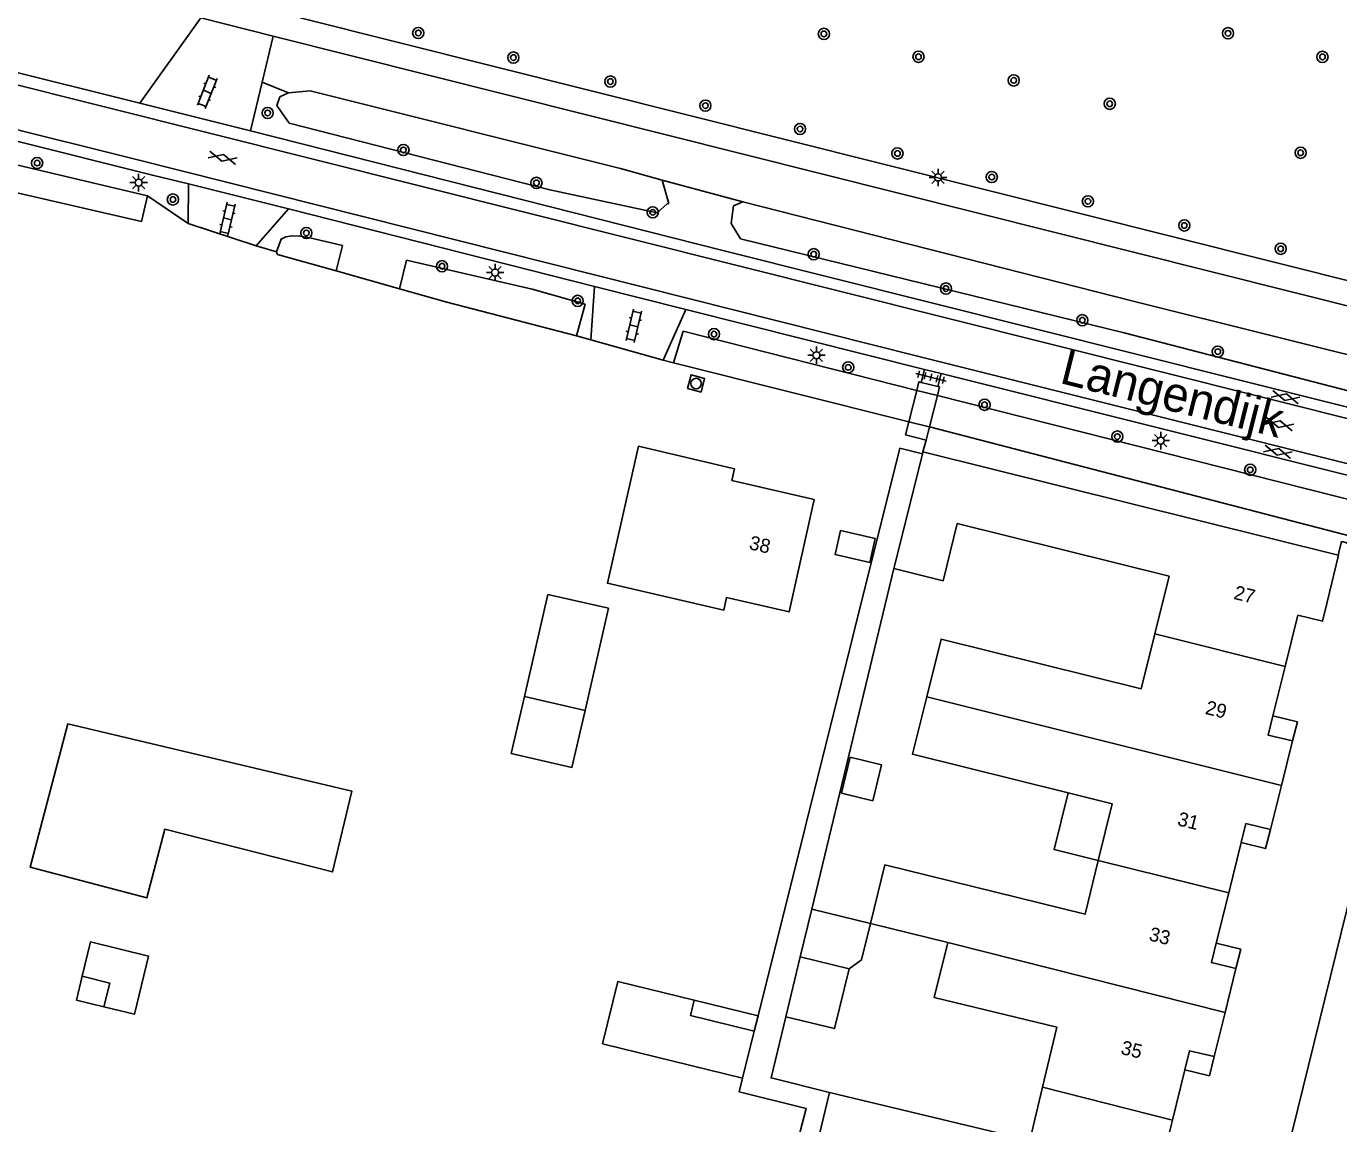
# Model space of a CAD drawing. Extents: x 128000 to 131008, y 398996 to 402500.
# Drawn here: x 128050 to 128143.7, y 399644.1 to 399722.5 of the extents above; entities that cross this region are included whole.
import ezdxf

# ---------------------------------------------------------------- set-up
doc = ezdxf.new("R2010")
doc.units = 0
for name, color, linetype in [('gg-afsc-erfafscheiding', 7, 'Continuous'), ('gg-afsc-hekwerk', 7, 'Continuous'), ('gg-anno-huisnummerreeks BGT', 7, 'Continuous'), ('gg-anno-openbare ruimte label', 7, 'Continuous'), ('gg-bbg-gedigitaliseerde bebouwing', 7, 'Continuous'), ('gg-bbg-gedigitaliseerde bijgebouw', 7, 'Continuous'), ('gg-bbg-hoofdgebouw', 7, 'Continuous'), ('gg-bbg-luifel en loopbrug', 7, 'Continuous'), ('gg-bbg-tussenscheiding', 7, 'Continuous'), ('gg-knt-verharding', 7, 'Continuous'), ('gg-knt-verharding nz', 7, 'Continuous'), ('gg-kntw-bovenkant insteek waterloop', 7, 'Continuous'), ('gg-kwrk-kunstwerk niveau 01', 7, 'Continuous'), ('gt-grn-groengrens', 7, 'Continuous'), ('gt-grn-weggrens', 7, 'Continuous'), ('gt-symb-boom', 7, 'Continuous'), ('gt-symb-gesloten verharding', 7, 'Continuous'), ('gt-symb-klinker verharding', 7, 'Continuous'), ('gt-symb-lichtmast', 7, 'Continuous'), ('gt-symb-rioolschacht', 7, 'Continuous'), ('gt-symb-tegel verharding', 7, 'Continuous')]:
    doc.layers.add(name, color=color, linetype=linetype)

# ---------------------------------------------------------------- blocks, each defined once
blk = doc.blocks.new('gt0-BOOM')
at = {"layer": 'gt-symb-boom'}
for radius in [0.4, 0.2]:
    blk.add_circle((0, 0), radius, dxfattribs=at)
blk = doc.blocks.new('gt0-LMAST')
at = {"layer": 'gt-symb-lichtmast'}
for p, q in [((-0.182, 0.173), (-0.447, 0.438)), ((-0.005, 0.246), (-0.005, 0.621)), ((0.172, 0.173), (0.437, 0.438)), ((-0.255, -0.004), (-0.63, -0.004)), ((-0.182, -0.181), (-0.447, -0.446)), ((-0.005, -0.254), (-0.005, -0.629)), ((0.437, -0.446), (0.172, -0.181)), ((0.245, -0.004), (0.62, -0.004))]:
    blk.add_line(p, q, dxfattribs=at)
blk.add_circle((-0.005, -0.004), 0.25, dxfattribs=at)
blk = doc.blocks.new('gt0-GESVH1')
at = {"layer": 'gt-symb-gesloten verharding'}
for p, q in [((-0.992, -0.261), (0.008, 0.239)), ((0.008, -0.261), (-0.992, 0.239)), ((0.008, 0.239), (1.008, -0.261)), ((1.008, 0.239), (0.008, -0.261))]:
    blk.add_line(p, q, dxfattribs=at)
blk = doc.blocks.new('gt0-RS')
at = {"layer": 'gt-symb-rioolschacht'}
blk.add_lwpolyline([(-0.5, -0.5), (0.5, -0.5), (0.5, 0.5), (-0.5, 0.5)], close=True, dxfattribs=at)
blk.add_circle((0, 0), 0.375, dxfattribs=at)
blk = doc.blocks.new('gt0-TEG1')
at = {"layer": 'gt-symb-tegel verharding'}
for p, q in [((-1.125, 0), (1.125, 0)), ((-0.9, -0.25), (-0.9, 0.25)), ((-0.45, -0.25), (-0.45, 0.25)), ((0, -0.25), (0, 0.25)), ((0.45, -0.25), (0.45, 0.25)), ((0.9, -0.25), (0.9, 0.25))]:
    blk.add_line(p, q, dxfattribs=at)
blk = doc.blocks.new('gt0-KL1')
at = {"layer": 'gt-symb-klinker verharding'}
for p, q in [((-1.15, 0.3), (1.15, 0.3)), ((-1, -0.3), (-1, 0.3)), ((-0.5, 0.3), (-0.5, 0.45)), ((0, -0.3), (0, 0.3)), ((0.5, 0.3), (0.5, 0.45)), ((1, -0.3), (1, 0.3)), ((-1.15, -0.3), (1.15, -0.3)), ((-0.5, -0.45), (-0.5, -0.3)), ((0.5, -0.45), (0.5, -0.3))]:
    blk.add_line(p, q, dxfattribs=at)

msp = doc.modelspace()

# ---------------------------------------------------------------- linework, layer by layer
at = {"layer": 'gg-afsc-erfafscheiding'}
for p, q in [((128112.394, 399692.387), (128102.272, 399651.825)), ((128111.977, 399683.779), (128106.111, 399659.463))]:
    msp.add_line(p, q, dxfattribs=at)
for points in [[(128104.255, 399651.772), (128103.202, 399647.408), (128107.365, 399646.369)], [(128101.171, 399647.375), (128100.917, 399646.414), (128105.715, 399645.217), (128101.6, 399629.42)]]:
    msp.add_lwpolyline(points, dxfattribs=at)
at = {"layer": 'gg-afsc-hekwerk'}
msp.add_line((128114.024, 399691.981), (128112.394, 399692.387), dxfattribs=at)
at = {"layer": 'gg-bbg-gedigitaliseerde bebouwing'}
for p, q in [((128112.987, 399687.861), (128114.024, 399691.981)), ((128112.987, 399687.861), (128111.977, 399683.779)), ((128115.823, 399657.071), (128110.307, 399658.43)), ((128106.345, 399642.109), (128107.365, 399646.369))]:
    msp.add_line(p, q, dxfattribs=at)
for points in [[(128106.27, 399688.7), (128104.486, 399680.681), (128100.031, 399681.703), (128099.828, 399680.816), (128091.514, 399682.723), (128093.73, 399692.51)], [(128116.498, 399686.989), (128115.489, 399682.91), (128111.977, 399683.779)], [(128130.605, 399679.121), (128131.627, 399683.236), (128116.498, 399686.989)], [(128114.318, 399674.608), (128115.346, 399678.739), (128129.628, 399675.183), (128130.605, 399679.121)], [(128124.414, 399667.753), (128113.3, 399670.52), (128114.318, 399674.608)], [(128126.574, 399662.924), (128127.577, 399666.965), (128124.414, 399667.753)], [(128110.307, 399658.43), (128111.338, 399662.617), (128125.631, 399659.096), (128126.574, 399662.924)], [(128122.586, 399646.732), (128123.62, 399651.024), (128114.862, 399653.148), (128115.823, 399657.071)], [(128107.365, 399646.369), (128121.674, 399642.945), (128122.586, 399646.732)]]:
    msp.add_lwpolyline(points, dxfattribs=at)
at = {"layer": 'gg-bbg-gedigitaliseerde bijgebouw'}
for p, q in [((128087.255, 399681.932), (128085.584, 399674.647)), ((128085.584, 399674.647), (128089.916, 399673.653)), ((128106.111, 399659.463), (128105.284, 399656.039)), ((128110.307, 399658.43), (128106.111, 399659.463)), ((128108.778, 399655.183), (128105.284, 399656.039)), ((128101.171, 399647.375), (128102.001, 399650.74)), ((128101.171, 399647.375), (128091.171, 399649.842))]:
    msp.add_line(p, q, dxfattribs=at)
for points in [[(128089.916, 399673.653), (128091.587, 399680.938), (128087.255, 399681.932)], [(128108.227, 399667.749), (128110.466, 399667.2), (128111.092, 399669.754), (128108.853, 399670.303), (128108.227, 399667.749)], [(128110.307, 399658.43), (128109.672, 399655.835), (128108.778, 399655.183)], [(128054.006, 399654.658), (128054.604, 399657.111), (128058.74, 399656.102), (128057.727, 399651.95), (128055.555, 399652.48)], [(128055.555, 399652.48), (128055.969, 399654.179), (128054.006, 399654.658)], [(128091.171, 399649.842), (128092.269, 399654.292), (128097.706, 399652.951)], [(128097.706, 399652.951), (128097.438, 399651.865), (128102.001, 399650.74)]]:
    msp.add_lwpolyline(points, dxfattribs=at)
at = {"layer": 'gg-bbg-hoofdgebouw'}
for p, q in [((128114.05, 399692.119), (128114.024, 399691.981)), ((128143.705, 399684.731), (128114.05, 399692.119)), ((128140.823, 399680.453), (128139.916, 399676.792)), ((128139.916, 399676.792), (128139.044, 399673.269)), ((128140.452, 399671.468), (128139.654, 399668.288)), ((128139.654, 399668.288), (128138.865, 399665.144)), ((128136.779, 399664.208), (128135.888, 399660.613)), ((128135.888, 399660.613), (128135, 399657.025)), ((128136.408, 399655.224), (128135.627, 399652.071)), ((128135.627, 399652.071), (128134.848, 399648.924)), ((128132.762, 399647.988), (128131.871, 399644.391)), ((128131.871, 399644.391), (128130.981, 399640.795))]:
    msp.add_line(p, q, dxfattribs=at)
for points in [[(128106.27, 399688.7), (128100.41, 399690.07), (128100.59, 399690.91), (128093.73, 399692.51)], [(128143.705, 399684.731), (128143.731, 399684.725), (128142.915, 399681.387)], [(128142.915, 399681.387), (128142.58, 399680.017), (128140.823, 399680.453)], [(128139.044, 399673.269), (128138.701, 399671.885), (128140.452, 399671.468)], [(128138.865, 399665.144), (128137.114, 399665.561), (128136.779, 399664.208)], [(128135, 399657.025), (128134.657, 399655.641), (128136.408, 399655.224)], [(128134.848, 399648.924), (128133.097, 399649.341), (128132.762, 399647.988)]]:
    msp.add_lwpolyline(points, dxfattribs=at)
at = {"layer": 'gg-bbg-luifel en loopbrug'}
for p, q in [((128105.284, 399656.039), (128104.255, 399651.772)), ((128097.706, 399652.951), (128102.272, 399651.825)), ((128102.272, 399651.825), (128102.001, 399650.74))]:
    msp.add_line(p, q, dxfattribs=at)
for points in [[(128108.162, 399686.488), (128107.77, 399684.78), (128110.249, 399684.211), (128110.641, 399685.919), (128108.162, 399686.488)], [(128085.584, 399674.647), (128084.65, 399670.574), (128088.982, 399669.58), (128089.916, 399673.653)], [(128140.452, 399671.468), (128140.795, 399672.836), (128139.044, 399673.269)], [(128052.973, 399672.701), (128050.285, 399662.452), (128058.619, 399660.266), (128059.905, 399665.167), (128071.88, 399662.113), (128073.251, 399667.887), (128052.973, 399672.701)], [(128126.574, 399662.924), (128123.414, 399663.705), (128124.414, 399667.753)], [(128138.865, 399665.144), (128138.522, 399663.776), (128136.779, 399664.208)], [(128136.408, 399655.224), (128136.747, 399656.593), (128135, 399657.025)], [(128054.006, 399654.658), (128053.591, 399652.959), (128055.555, 399652.48)], [(128108.778, 399655.183), (128107.734, 399650.92), (128104.255, 399651.772)], [(128134.848, 399648.924), (128134.509, 399647.555), (128132.762, 399647.988)]]:
    msp.add_lwpolyline(points, dxfattribs=at)
at = {"layer": 'gg-bbg-tussenscheiding'}
for p, q in [((128130.605, 399679.121), (128139.916, 399676.792)), ((128114.318, 399674.608), (128139.654, 399668.288)), ((128126.574, 399662.924), (128135.888, 399660.613)), ((128115.823, 399657.071), (128135.627, 399652.071)), ((128122.586, 399646.732), (128131.871, 399644.391))]:
    msp.add_line(p, q, dxfattribs=at)
at = {"layer": 'gg-knt-verharding'}
for p, q in [((128032.816, 399723.335), (128058.128, 399717.013)), ((128058.128, 399717.013), (128062.464, 399723.097)), ((128062.464, 399723.097), (128067.642, 399721.797)), ((128069.578, 399723.116), (128160.955, 399700.171)), ((128067.642, 399721.797), (128066.856, 399718.504)), ((128067.642, 399721.797), (128160.427, 399698.499)), ((128066.856, 399718.504), (128066.029, 399715.043)), ((128066.029, 399715.043), (128058.128, 399717.013)), ((128061.57, 399708.409), (128061.588, 399711.25)), ((128061.588, 399711.25), (128068.731, 399709.474)), ((128066.427, 399706.819), (128068.731, 399709.474)), ((128068.731, 399709.474), (128090.595, 399703.923)), ((128090.335, 399700.118), (128090.595, 399703.923)), ((128090.595, 399703.923), (128097.117, 399702.267)), ((128095.497, 399698.669), (128097.117, 399702.267)), ((128097.117, 399702.267), (128114.158, 399697.998)), ((128114.158, 399697.998), (128113.927, 399697.072)), ((128115.351, 399697.697), (128114.158, 399697.998)), ((128115.351, 399697.697), (128115.121, 399696.774)), ((128157.908, 399687.06), (128115.351, 399697.697)), ((128130.135, 399601.839), (128150.103, 399682.898))]:
    msp.add_line(p, q, dxfattribs=at)
for points in [[(128018.997, 399721.894), (128059.01, 399711.861), (128061.588, 399711.25)], [(128066.029, 399715.043), (128099.758, 399706.492), (128158.716, 399691.702)], [(128143.705, 399684.731), (128143.947, 399685.707), (128147.148, 399684.87), (128146.854, 399683.747), (128150.103, 399682.898)]]:
    msp.add_lwpolyline(points, dxfattribs=at)
at = {"layer": 'gg-knt-verharding nz'}
msp.add_line((128000.047, 399730.676), (128177.257, 399686.248), dxfattribs=at)
msp.add_lwpolyline([(128000, 399727.442), (128057.677, 399713.034), (128113.762, 399698.931), (128176.504, 399683.225)], dxfattribs=at)
at = {"layer": 'gg-kntw-bovenkant insteek waterloop'}
for p, q in [((128039.962, 399714.815), (128058.663, 399710.397)), ((128058.225, 399708.551), (128039.715, 399712.828)), ((128058.663, 399710.397), (128058.225, 399708.551)), ((128072.601, 399706.85), (128072.144, 399705.031)), ((128077.173, 399705.793), (128076.659, 399703.763)), ((128089.924, 399702.654), (128089.312, 399700.405)), ((128096.245, 399698.459), (128096.918, 399700.72)), ((128113.611, 399696.503), (128096.918, 399700.72)), ((128113.052, 399694.264), (128096.245, 399698.459)), ((128115.082, 399696.131), (128113.611, 399696.503)), ((128114.495, 399693.904), (128113.052, 399694.264)), ((128114.523, 399693.897), (128114.495, 399693.904)), ((128156.09, 399683.102), (128114.523, 399693.897))]:
    msp.add_line(p, q, dxfattribs=at)
for points in [[(128068.737, 399717.75), (128068.117, 399717.457), (128067.906, 399716.849), (128068.788, 399715.574), (128087.405, 399710.817), (128095.065, 399709.175)], [(128095.435, 399711.52), (128092.443, 399712.353), (128070.294, 399717.888), (128068.737, 399717.75)], [(128095.065, 399709.175), (128095.817, 399709.853), (128095.898, 399709.858), (128095.435, 399711.52)], [(128101.011, 399707.315), (128100.348, 399708.409), (128100.51, 399709.681), (128101.181, 399709.956)], [(128101.181, 399709.956), (128129.065, 399702.88), (128149.024, 399697.904), (128152.867, 399696.864), (128154.842, 399696.179), (128155.593, 399695.497)], [(128067.873, 399706.402), (128068.21, 399707.306), (128068.538, 399707.478), (128068.962, 399707.551), (128069.55, 399707.51), (128070.262, 399707.391), (128072.601, 399706.85)], [(128155.593, 399695.497), (128154.927, 399694.784), (128153.56, 399694.824), (128148.568, 399695.406), (128128.417, 399700.618), (128101.011, 399707.315)], [(128072.144, 399705.031), (128067.951, 399706.208), (128067.873, 399706.402)], [(128077.173, 399705.793), (128086.143, 399703.72), (128089.924, 399702.654)], [(128089.312, 399700.405), (128080.045, 399702.812), (128076.659, 399703.763)], [(128154.813, 399686.188), (128147.658, 399687.902), (128115.082, 399696.131)]]:
    msp.add_lwpolyline(points, dxfattribs=at)
at = {"layer": 'gg-kwrk-kunstwerk niveau 01'}
for p, q in [((128115.121, 399696.774), (128113.927, 399697.072)), ((128113.611, 399696.503), (128113.052, 399694.264)), ((128114.523, 399693.897), (128115.082, 399696.131)), ((128114.287, 399692.95), (128114.523, 399693.897))]:
    msp.add_line(p, q, dxfattribs=at)
for points in [[(128113.927, 399697.072), (128113.763, 399697.113), (128113.611, 399696.503)], [(128115.082, 399696.131), (128115.235, 399696.745), (128115.121, 399696.774)], [(128113.052, 399694.264), (128112.816, 399693.318), (128114.287, 399692.95)]]:
    msp.add_lwpolyline(points, dxfattribs=at)
at = {"layer": 'gt-grn-groengrens'}
for p, q in [((128066.856, 399718.504), (128068.737, 399717.75)), ((128101.181, 399709.956), (128095.435, 399711.52)), ((128058.663, 399710.397), (128061.57, 399708.409)), ((128066.427, 399706.819), (128067.873, 399706.402)), ((128072.144, 399705.031), (128076.659, 399703.763)), ((128090.335, 399700.118), (128089.312, 399700.405)), ((128096.245, 399698.459), (128095.497, 399698.669)), ((128114.05, 399692.119), (128114.287, 399692.95))]:
    msp.add_line(p, q, dxfattribs=at)
at = {"layer": 'gt-grn-weggrens'}
for p, q in [((128061.57, 399708.409), (128066.427, 399706.819)), ((128090.335, 399700.118), (128095.497, 399698.669))]:
    msp.add_line(p, q, dxfattribs=at)

# ---------------------------------------------------------------- block references
at = {"layer": 'gt-symb-boom'}
for p in [(128078.003, 399722.027), (128106.974, 399721.96), (128135.843, 399722.006), (128084.798, 399720.269), (128113.733, 399720.326), (128142.587, 399720.319), (128091.727, 399718.556), (128120.534, 399718.638), (128098.512, 399716.838), (128127.392, 399716.97), (128067.245, 399716.314), (128105.272, 399715.169), (128076.943, 399713.671), (128112.229, 399713.422), (128141.027, 399713.471), (128050.783, 399712.739), (128086.446, 399711.319), (128118.968, 399711.736), (128060.481, 399710.134), (128125.833, 399710.003), (128094.754, 399709.217), (128070.014, 399707.743), (128132.718, 399708.279), (128139.604, 399706.612), (128106.247, 399706.229), (128079.701, 399705.369), (128115.693, 399703.773), (128089.389, 399702.895), (128125.434, 399701.513), (128099.126, 399700.521), (128135.111, 399699.269), (128108.714, 399698.146), (128118.449, 399695.474), (128127.935, 399693.202), (128137.425, 399690.83)]:
    msp.add_blockref('gt0-BOOM', p, dxfattribs=at)
at = {"layer": 'gt-symb-gesloten verharding'}
for p, rotation in [((128064.029, 399713.121), -14.119602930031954), ((128139.945, 399696.026), -13.827795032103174), ((128139.498, 399694.1), -13.827795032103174), ((128139.395, 399692.122), -13.82779503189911)]:
    msp.add_blockref('gt0-GESVH1', p, dxfattribs=dict(at, rotation=rotation))
at = {"layer": 'gt-symb-klinker verharding'}
for p, rotation in [((128062.933, 399717.823), 68.64562263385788), ((128064.378, 399708.744), 76.75619797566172), ((128093.402, 399701.11), 76.93666266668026)]:
    msp.add_blockref('gt0-KL1', p, dxfattribs=dict(at, rotation=rotation))
at = {"layer": 'gt-symb-lichtmast'}
for p in [(128058.037, 399711.343), (128115.131, 399711.713), (128083.5, 399704.921), (128106.451, 399699.016), (128131.041, 399692.916)]:
    msp.add_blockref('gt0-LMAST', p, dxfattribs=at)
at = {"layer": 'gt-symb-rioolschacht', "rotation": -14.481034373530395}
msp.add_blockref('gt0-RS', (128097.85, 399696.992), dxfattribs=at)
at = {"layer": 'gt-symb-tegel verharding', "rotation": -13.772145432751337}
msp.add_blockref('gt0-TEG1', (128114.628, 399697.439), dxfattribs=at)

# ---------------------------------------------------------------- texts
at = {"layer": 'gg-anno-huisnummerreeks BGT'}
for s, rotation, p in [('38', 346.8, (128101.576, 399685.176)), ('27', 346.1, (128136.191, 399681.619)), ('29', 346.1, (128134.157, 399673.408)), ('31', 346.1, (128132.167, 399665.455)), ('33', 346.1, (128130.131, 399657.237)), ('35', 346.1, (128128.123, 399649.126))]:
    msp.add_text(s, height=1, rotation=rotation, dxfattribs=at).set_placement(p)
at = {"layer": 'gg-anno-openbare ruimte label'}
msp.add_text('Langendijk', height=2.5, rotation=345.9, dxfattribs=at).set_placement((128123.737, 399697.049))

doc.saveas('drawing.dxf')
